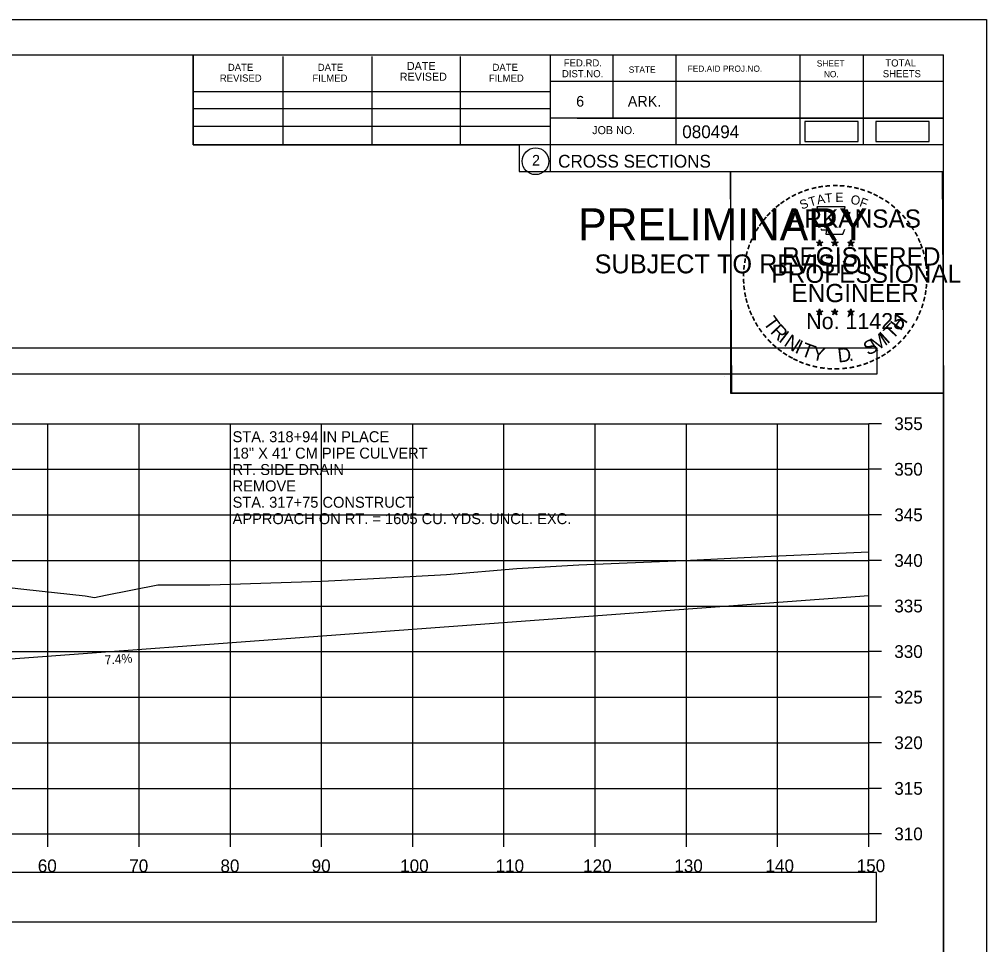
# Model space of a CAD drawing. Extents: x 1376273 to 1384221, y 378927 to 384592.
# Drawn here: x 1381415.2 to 1381521.3, y 382357.1 to 382458.6 of the extents above; entities that cross this region are included whole.
import ezdxf

# ---------------------------------------------------------------- set-up
doc = ezdxf.new("R2010")
doc.units = 0
for name, color, linetype in [('R_Axis', 7, 'Continuous'), ('R_Axis Annot', 7, 'Continuous'), ('R_Border', 7, 'Continuous'), ('R_Border PE', 7, 'Continuous'), ('R_Border Prem', 7, 'Continuous'), ('R_Drive', 7, 'Continuous'), ('R_Exist Surface', 7, 'Continuous'), ('R_Grid', 7, 'Continuous'), ('R_No Plot', 7, 'Continuous')]:
    doc.layers.add(name, color=color, linetype=linetype)

msp = doc.modelspace()

# ---------------------------------------------------------------- linework, layer by layer
at = {"layer": 'R_Axis'}
for p, q in [((1381508.35, 382369.2), (1381508.35, 382414.2)), ((1381509.75, 382414.2), (1381508.35, 382414.2)), ((1381509.75, 382409.2), (1381508.35, 382409.2)), ((1381509.75, 382404.2), (1381508.35, 382404.2)), ((1381509.75, 382399.2), (1381508.35, 382399.2)), ((1381509.75, 382394.2), (1381508.35, 382394.2)), ((1381509.75, 382389.2), (1381508.35, 382389.2)), ((1381509.75, 382384.2), (1381508.35, 382384.2)), ((1381509.75, 382379.2), (1381508.35, 382379.2)), ((1381509.75, 382374.2), (1381508.35, 382374.2)), ((1381208.35, 382369.2), (1381508.35, 382369.2)), ((1381418.35, 382367.8), (1381418.35, 382369.2)), ((1381428.35, 382367.8), (1381428.35, 382369.2)), ((1381438.35, 382367.8), (1381438.35, 382369.2)), ((1381448.35, 382367.8), (1381448.35, 382369.2)), ((1381458.35, 382367.8), (1381458.35, 382369.2)), ((1381468.35, 382367.8), (1381468.35, 382369.2)), ((1381478.35, 382367.8), (1381478.35, 382369.2)), ((1381488.35, 382367.8), (1381488.35, 382369.2)), ((1381498.35, 382367.8), (1381498.35, 382369.2)), ((1381508.35, 382367.8), (1381508.35, 382369.2)), ((1381509.75, 382369.2), (1381508.35, 382369.2))]:
    msp.add_line(p, q, dxfattribs=at)
at = {"layer": 'R_Axis Annot'}
for points in [[(1381207.46, 382419.67), (1381509.26, 382419.67), (1381509.26, 382422.49), (1381207.46, 382422.49)], [(1381207.5, 382359.55), (1381509.19, 382359.55), (1381509.19, 382364.96), (1381207.5, 382364.96)]]:
    msp.add_lwpolyline(points, close=True, dxfattribs=at)
at = {"layer": 'R_Border'}
for p, q in [((1381200.35, 382454.66), (1381516.53, 382454.66)), ((1381434.27, 382444.78), (1381434.27, 382454.66)), ((1381444.13, 382444.78), (1381444.13, 382454.46)), ((1381453.89, 382444.78), (1381453.89, 382454.46)), ((1381463.57, 382444.78), (1381463.57, 382454.46)), ((1381473.43, 382454.66), (1381473.43, 382441.86)), ((1381480.27, 382454.66), (1381480.27, 382447.72)), ((1381487.21, 382454.66), (1381487.21, 382444.78)), ((1381500.79, 382454.66), (1381500.79, 382444.78)), ((1381507.73, 382454.66), (1381507.73, 382444.78)), ((1381516.53, 382249.2), (1381516.53, 382454.66)), ((1381516.53, 382451.72), (1381473.43, 382451.72)), ((1381516.53, 382451.74), (1381516.53, 382451.74)), ((1381434.27, 382450.64), (1381473.43, 382450.64)), ((1381434.27, 382448.78), (1381473.43, 382448.78)), ((1381516.53, 382447.72), (1381473.43, 382447.72)), ((1381476.39, 382447.72), (1381516.53, 382447.72)), ((1381434.27, 382444.78), (1381434.27, 382446.84)), ((1381434.27, 382446.84), (1381473.43, 382446.84)), ((1381516.53, 382444.78), (1381434.27, 382444.78)), ((1381473.43, 382441.86), (1381516.53, 382441.86))]:
    msp.add_line(p, q, dxfattribs=at)
msp.add_circle((1381471.81, 382442.99), 1.47, dxfattribs=at)
at = {"layer": 'R_Border PE'}
for p, q in [((1381502.96, 382434.37), (1381502.92, 382434.12)), ((1381502.96, 382434), (1381502.96, 382434.37)), ((1381502.96, 382434.37), (1381503.01, 382434.12)), ((1381504.63, 382434.37), (1381504.59, 382434.12)), ((1381504.63, 382434), (1381504.63, 382434.37)), ((1381504.63, 382434.37), (1381504.68, 382434.12)), ((1381506.4, 382434.36), (1381506.35, 382434.1)), ((1381506.4, 382433.99), (1381506.4, 382434.36)), ((1381506.4, 382434.36), (1381506.44, 382434.11)), ((1381502.61, 382434.11), (1381502.96, 382434)), ((1381502.61, 382434.11), (1381502.87, 382434.07)), ((1381502.61, 382434.11), (1381502.85, 382433.99)), ((1381502.75, 382433.71), (1381502.96, 382434)), ((1381502.75, 382433.71), (1381502.87, 382433.95)), ((1381502.75, 382433.71), (1381502.96, 382433.92)), ((1381503.31, 382434.11), (1381502.96, 382434)), ((1381503.17, 382433.71), (1381502.96, 382434)), ((1381503.17, 382433.71), (1381502.96, 382433.92)), ((1381503.31, 382434.11), (1381503.02, 382434.06)), ((1381503.17, 382433.71), (1381503.04, 382434)), ((1381503.31, 382434.11), (1381503.1, 382434.01)), ((1381504.28, 382434.11), (1381504.63, 382434)), ((1381504.28, 382434.11), (1381504.54, 382434.07)), ((1381504.28, 382434.11), (1381504.52, 382433.99)), ((1381504.42, 382433.71), (1381504.63, 382434)), ((1381504.42, 382433.71), (1381504.54, 382433.95)), ((1381504.42, 382433.71), (1381504.63, 382433.92)), ((1381504.98, 382434.11), (1381504.63, 382434)), ((1381504.84, 382433.71), (1381504.63, 382434)), ((1381504.84, 382433.71), (1381504.63, 382433.92)), ((1381504.98, 382434.11), (1381504.69, 382434.06)), ((1381504.84, 382433.71), (1381504.71, 382434)), ((1381504.98, 382434.11), (1381504.77, 382434.01)), ((1381506.05, 382434.1), (1381506.4, 382433.99)), ((1381506.05, 382434.1), (1381506.3, 382434.06)), ((1381506.05, 382434.1), (1381506.28, 382433.98)), ((1381506.18, 382433.69), (1381506.4, 382433.99)), ((1381506.18, 382433.69), (1381506.31, 382433.94)), ((1381506.18, 382433.69), (1381506.39, 382433.91)), ((1381506.61, 382433.69), (1381506.39, 382433.91)), ((1381506.74, 382434.1), (1381506.4, 382433.99)), ((1381506.61, 382433.69), (1381506.4, 382433.99)), ((1381506.74, 382434.1), (1381506.46, 382434.05)), ((1381506.61, 382433.69), (1381506.47, 382433.98)), ((1381506.74, 382434.1), (1381506.54, 382434)), ((1381502.61, 382426.54), (1381502.96, 382426.43)), ((1381502.61, 382426.54), (1381502.86, 382426.5)), ((1381502.61, 382426.54), (1381502.85, 382426.42)), ((1381502.74, 382426.13), (1381502.96, 382426.43)), ((1381502.74, 382426.13), (1381502.87, 382426.38)), ((1381502.74, 382426.13), (1381502.96, 382426.35)), ((1381502.96, 382426.79), (1381502.92, 382426.54)), ((1381502.96, 382426.43), (1381502.96, 382426.79)), ((1381502.96, 382426.79), (1381503.01, 382426.54)), ((1381503.3, 382426.54), (1381502.96, 382426.43)), ((1381503.17, 382426.13), (1381502.96, 382426.43)), ((1381503.17, 382426.13), (1381502.96, 382426.35)), ((1381503.3, 382426.54), (1381503.02, 382426.49)), ((1381503.17, 382426.13), (1381503.03, 382426.42)), ((1381503.3, 382426.54), (1381503.1, 382426.44)), ((1381504.28, 382426.54), (1381504.63, 382426.43)), ((1381504.28, 382426.54), (1381504.53, 382426.5)), ((1381504.28, 382426.54), (1381504.51, 382426.42)), ((1381504.41, 382426.13), (1381504.63, 382426.43)), ((1381504.41, 382426.13), (1381504.54, 382426.38)), ((1381504.41, 382426.13), (1381504.62, 382426.35)), ((1381504.63, 382426.79), (1381504.59, 382426.54)), ((1381504.84, 382426.13), (1381504.62, 382426.35)), ((1381504.63, 382426.43), (1381504.63, 382426.79)), ((1381504.63, 382426.79), (1381504.68, 382426.54)), ((1381504.97, 382426.54), (1381504.63, 382426.43)), ((1381504.84, 382426.13), (1381504.63, 382426.43)), ((1381504.97, 382426.54), (1381504.69, 382426.49)), ((1381504.84, 382426.13), (1381504.7, 382426.42)), ((1381504.97, 382426.54), (1381504.77, 382426.44)), ((1381506.04, 382426.53), (1381506.39, 382426.42)), ((1381506.04, 382426.53), (1381506.3, 382426.49)), ((1381506.04, 382426.53), (1381506.28, 382426.41)), ((1381506.18, 382426.12), (1381506.39, 382426.42)), ((1381506.18, 382426.12), (1381506.3, 382426.37)), ((1381506.18, 382426.12), (1381506.39, 382426.34)), ((1381506.39, 382426.78), (1381506.35, 382426.53)), ((1381506.39, 382426.42), (1381506.39, 382426.78)), ((1381506.39, 382426.78), (1381506.44, 382426.53)), ((1381506.74, 382426.53), (1381506.39, 382426.42)), ((1381506.61, 382426.12), (1381506.39, 382426.42)), ((1381506.61, 382426.12), (1381506.39, 382426.34)), ((1381506.74, 382426.53), (1381506.45, 382426.48)), ((1381506.61, 382426.12), (1381506.47, 382426.41)), ((1381506.74, 382426.53), (1381506.54, 382426.43))]:
    msp.add_line(p, q, dxfattribs=at)
for points in [[(1381502.65, 382437.99), (1381502.92, 382437.16)], [(1381506.16, 382437.07), (1381506.31, 382437.35), (1381505.62, 382437.33), (1381505.77, 382437.99), (1381502.65, 382437.99)], [(1381503.15, 382435.57), (1381503.15, 382435.48), (1381503.71, 382435.46), (1381503.65, 382434.99), (1381505.52, 382434.99), (1381505.73, 382435.53)], [(1381502.96, 382434.37), (1381503.17, 382433.71), (1381502.61, 382434.11), (1381503.31, 382434.11), (1381502.75, 382433.71), (1381502.96, 382434.37)], [(1381504.63, 382434.37), (1381504.84, 382433.71), (1381504.28, 382434.11), (1381504.98, 382434.11), (1381504.42, 382433.71), (1381504.63, 382434.37)], [(1381506.4, 382434.36), (1381506.61, 382433.69), (1381506.05, 382434.1), (1381506.74, 382434.1), (1381506.18, 382433.69), (1381506.4, 382434.36)], [(1381502.96, 382426.79), (1381503.17, 382426.13), (1381502.61, 382426.54), (1381503.3, 382426.54), (1381502.74, 382426.13), (1381502.96, 382426.79)], [(1381504.63, 382426.79), (1381504.84, 382426.13), (1381504.28, 382426.54), (1381504.97, 382426.54), (1381504.41, 382426.13), (1381504.63, 382426.79)], [(1381506.39, 382426.78), (1381506.61, 382426.12), (1381506.04, 382426.53), (1381506.74, 382426.53), (1381506.18, 382426.12), (1381506.39, 382426.78)]]:
    msp.add_lwpolyline(points, dxfattribs=at)
for centre, radius in [((1381502.96, 382434), 0.172), ((1381502.96, 382434), 0.145), ((1381502.96, 382434), 0.116), ((1381502.96, 382434), 0.0991), ((1381502.96, 382434), 0.0747), ((1381502.96, 382434), 0.0495), ((1381502.96, 382434), 0.0296), ((1381504.63, 382434), 0.172), ((1381504.63, 382434), 0.145), ((1381504.63, 382434), 0.116), ((1381504.63, 382434), 0.0991), ((1381504.63, 382434), 0.0747), ((1381504.63, 382434), 0.0495), ((1381504.63, 382434), 0.0296), ((1381506.39, 382433.99), 0.172), ((1381506.39, 382433.99), 0.145), ((1381506.39, 382433.99), 0.116), ((1381506.39, 382433.99), 0.0991), ((1381506.39, 382433.99), 0.0747), ((1381506.39, 382433.99), 0.0495), ((1381506.39, 382433.99), 0.0296), ((1381502.96, 382426.43), 0.172), ((1381502.96, 382426.43), 0.145), ((1381502.96, 382426.43), 0.116), ((1381502.96, 382426.43), 0.0991), ((1381502.96, 382426.43), 0.0747), ((1381502.96, 382426.43), 0.0495), ((1381502.96, 382426.43), 0.0296), ((1381504.63, 382426.43), 0.172), ((1381504.63, 382426.43), 0.145), ((1381504.63, 382426.43), 0.116), ((1381504.63, 382426.43), 0.0991), ((1381504.63, 382426.43), 0.0747), ((1381504.63, 382426.43), 0.0495), ((1381504.63, 382426.43), 0.0296), ((1381506.39, 382426.42), 0.172), ((1381506.39, 382426.42), 0.145), ((1381506.39, 382426.42), 0.116), ((1381506.39, 382426.42), 0.0991), ((1381506.39, 382426.42), 0.0747), ((1381506.39, 382426.42), 0.0495), ((1381506.39, 382426.42), 0.0296)]:
    msp.add_circle(centre, radius, dxfattribs=at)
at = {"layer": 'R_Drive'}
for points in [[(1381501.34, 382445.14), (1381507.18, 382445.14), (1381507.18, 382447.33), (1381501.34, 382447.33)], [(1381509.13, 382445.16), (1381514.97, 382445.16), (1381514.97, 382447.34), (1381509.13, 382447.34)]]:
    msp.add_lwpolyline(points, close=True, dxfattribs=at)
msp.add_lwpolyline([(1381376.35, 382387.91), (1381385.33, 382387.43), (1381395.33, 382387.35), (1381405.33, 382387.73), (1381508.35, 382395.36)], dxfattribs=at)
at = {"layer": 'R_Exist Surface'}
msp.add_lwpolyline([(1381412.46, 382396.42), (1381415.69, 382396.04), (1381422.42, 382395.3), (1381423.46, 382395.14), (1381424.65, 382395.39), (1381430.41, 382396.52), (1381436.09, 382396.53), (1381448.37, 382396.93), (1381453.4, 382397.19), (1381462.04, 382397.65), (1381469.77, 382398.33), (1381476.57, 382398.72), (1381488.08, 382399.19), (1381497.64, 382399.67), (1381508.35, 382400.16)], dxfattribs=at)
at = {"layer": 'R_Grid'}
for p, q in [((1381208.35, 382414.2), (1381508.35, 382414.2)), ((1381418.35, 382369.2), (1381418.35, 382414.2)), ((1381428.35, 382369.2), (1381428.35, 382414.2)), ((1381438.35, 382369.2), (1381438.35, 382414.2)), ((1381448.35, 382369.2), (1381448.35, 382414.2)), ((1381458.35, 382369.2), (1381458.35, 382414.2)), ((1381468.35, 382369.2), (1381468.35, 382414.2)), ((1381478.35, 382369.2), (1381478.35, 382414.2)), ((1381488.35, 382369.2), (1381488.35, 382414.2)), ((1381498.35, 382369.2), (1381498.35, 382414.2)), ((1381508.35, 382369.2), (1381508.35, 382414.2)), ((1381208.35, 382409.2), (1381508.35, 382409.2)), ((1381208.35, 382404.2), (1381508.35, 382404.2)), ((1381208.35, 382399.2), (1381508.35, 382399.2)), ((1381208.35, 382394.2), (1381508.35, 382394.2)), ((1381208.35, 382389.2), (1381508.35, 382389.2)), ((1381208.35, 382384.2), (1381508.35, 382384.2)), ((1381208.35, 382379.2), (1381508.35, 382379.2)), ((1381208.35, 382374.2), (1381508.35, 382374.2)), ((1381208.35, 382369.2), (1381508.35, 382369.2))]:
    msp.add_line(p, q, dxfattribs=at)
at = {"layer": 'R_No Plot'}
for p, q in [((1381187.95, 382458.55), (1381521.28, 382458.55)), ((1381492.56, 382419.4), (1381492.56, 382419.4))]:
    msp.add_line(p, q, dxfattribs=at)
for points in [[(1381187.94, 382458.55), (1381521.28, 382458.55), (1381521.28, 382245.22), (1381187.94, 382245.22)], [(1381434.27, 382454.66), (1381434.27, 382444.78), (1381470, 382444.78), (1381470, 382441.86), (1381493.2, 382441.86), (1381493.2, 382417.53), (1381516.53, 382417.53), (1381516.53, 382249.2), (1381200.35, 382249.2), (1381200.35, 382454.66)], [(1381493.2, 382441.86), (1381516.41, 382441.86), (1381516.53, 382417.53), (1381493.32, 382417.53)]]:
    msp.add_lwpolyline(points, close=True, dxfattribs=at)

# ---------------------------------------------------------------- texts
at = {"layer": 'R_Axis Annot'}
for s, p in [('355', (1381511.15, 382413.5)), ('350', (1381511.15, 382408.5)), ('345', (1381511.15, 382403.5)), ('340', (1381511.15, 382398.5)), ('335', (1381511.15, 382393.5)), ('330', (1381511.15, 382388.5)), ('325', (1381511.15, 382383.5)), ('320', (1381511.15, 382378.5)), ('315', (1381511.15, 382373.5)), ('310', (1381511.15, 382368.5)), ('60', (1381417.23, 382365)), ('70', (1381427.26, 382365)), ('80', (1381437.26, 382365)), ('90', (1381447.26, 382365)), ('100', (1381456.97, 382365)), ('110', (1381467.43, 382365)), ('120', (1381477.03, 382365)), ('130', (1381487.03, 382365)), ('140', (1381497.03, 382365)), ('150', (1381507.03, 382365))]:
    msp.add_text(s, height=1.4, dxfattribs=at).set_placement(p)
at = {"layer": 'R_Border'}
for s, height, p in [('DATE', 0.782, (1381438.07, 382452.9)), ('DATE', 0.782, (1381447.93, 382452.9)), ('DATE', 0.879, (1381457.71, 382453)), ('DATE', 0.782, (1381467.09, 382452.9)), ('FED.RD.', 0.782, (1381474.91, 382453.38)), ('FED.AID PROJ.NO.', 0.684, (1381488.49, 382452.8)), ('SHEET', 0.684, (1381502.65, 382453.38)), ('TOTAL', 0.782, (1381510.17, 382453.38)), ('REVISED', 0.782, (1381437.19, 382451.72)), ('FILMED', 0.782, (1381447.35, 382451.72)), ('REVISED', 0.879, (1381456.93, 382451.82)), ('FILMED', 0.782, (1381466.69, 382451.72)), ('DIST.NO.', 0.782, (1381474.71, 382452.2)), ('STATE', 0.684, (1381482.03, 382452.7)), ('NO.', 0.684, (1381503.43, 382452.2)), ('SHEETS', 0.782, (1381509.89, 382452.2)), ('6', 1.17, (1381476.27, 382448.98)), ('ARK.', 1.172, (1381481.93, 382448.98)), ('JOB NO.', 0.879, (1381478.03, 382445.96)), ('080494', 1.4, (1381487.9, 382445.52)), ('2', 1.17, (1381471.43, 382442.51)), ('CROSS SECTIONS', 1.4, (1381474.29, 382442.29))]:
    msp.add_text(s, height=height, rotation=360, dxfattribs=at).set_placement(p)
at = {"layer": 'R_Border PE'}
for s, height, rotation, p in [('-', 1.6, 24.3072, (1381500.77, 382438.85)), ('-', 1.6, 19.1761, (1381501.4, 382439.12)), ('-', 1.6, 13.6301, (1381502.15, 382439.36)), ('-', 1.6, 10.2193, (1381502.83, 382439.52)), ('-', 1.6, 5.8968, (1381503.56, 382439.63)), ('-', 1.6, 0.1862, (1381504.33, 382439.7)), ('-', 1.6, 357.743, (1381505.05, 382439.69)), ('-', 1.6, 352.1617, (1381505.8, 382439.63)), ('-', 1.6, 347.2049, (1381506.52, 382439.52)), ('-', 1.6, 342.3362, (1381507.15, 382439.37)), ('-', 1.6, 337.8551, (1381507.89, 382439.14)), ('-', 1.6, 36.2317, (1381498.96, 382437.77)), ('-', 1.6, 34.0636, (1381499.54, 382438.16)), ('-', 1.6, 28.7918, (1381500.13, 382438.53)), ('S', 1, 21.594, (1381501.01, 382437.67)), ('T', 1, 16.4036, (1381501.92, 382438)), ('A', 1, 11.2132, (1381502.75, 382438.25)), ('T', 1, 6.0228, (1381503.6, 382438.42)), ('E', 1, 0.8323, (1381504.7, 382438.53)), ('O', 1, 350.4515, (1381506.31, 382438.32)), ('F', 1, 340.0707, (1381507.26, 382438.09)), ('-', 1.6, 334.1211, (1381508.52, 382438.87)), ('-', 1.6, 329.6409, (1381509.1, 382438.59)), ('-', 1.6, 325.8627, (1381509.74, 382438.23)), ('-', 1.6, 42.9622, (1381498.05, 382436.97)), ('-', 1.6, 38.9507, (1381498.48, 382437.39)), ('ARKANSAS', 2, 360, (1381499.51, 382435.7)), ('-', 1.6, 320.5297, (1381510.35, 382437.8)), ('-', 1.6, 315.5786, (1381510.95, 382437.31)), ('-', 1.6, 50.6142, (1381497.2, 382436.01)), ('-', 1.6, 48.423, (1381497.6, 382436.49)), ('-', 1.6, 309.8797, (1381511.52, 382436.76)), ('-', 1.6, 306.6522, (1381512.04, 382436.16)), ('-', 1.6, 58.0706, (1381496.46, 382434.91)), ('-', 1.6, 54.2325, (1381496.79, 382435.44)), ('-', 1.4, 303.6753, (1381512.53, 382435.59)), ('-', 1.6, 67.7743, (1381495.89, 382433.69)), ('-', 1.6, 62.8713, (1381496.15, 382434.3)), ('-', 1.6, 299.6684, (1381512.85, 382434.99)), ('-', 1.6, 294.6628, (1381513.17, 382434.37)), ('-', 1.6, 72.3945, (1381495.67, 382433.06)), ('REGISTERED', 2, 360, (1381498.83, 382431.55)), ('DWB', 0.01, 360, (1381502.95, 382434)), ('DWB', 0.01, 360, (1381504.62, 382434)), ('DWB', 0.01, 360, (1381506.38, 382433.99)), ('-', 1.6, 290.5728, (1381513.43, 382433.8)), ('-', 1.6, 285.1233, (1381513.66, 382433.22)), ('-', 1.6, 81.2013, (1381495.34, 382431.63)), ('-', 1.6, 75.461, (1381495.47, 382432.35)), ('-', 1.6, 280.5493, (1381513.86, 382432.48)), ('-', 1.6, 85.1863, (1381495.26, 382430.94)), ('PROFESSIONAL', 2, 360, (1381497.68, 382429.65)), ('-', 1.6, 276.5962, (1381514.02, 382431.71)), ('-', 1.6, 94.1959, (1381495.27, 382429.52)), ('-', 1.6, 89.0622, (1381495.24, 382430.24)), ('-', 1.6, 274.3301, (1381514.08, 382430.99)), ('-', 1.6, 269.9407, (1381514.12, 382430.35)), ('-', 1.6, 98.9479, (1381495.35, 382428.85)), ('ENGINEER', 2, 360, (1381499.87, 382427.53)), ('-', 1.6, 263.5172, (1381514.1, 382429.69)), ('-', 1.6, 101.7149, (1381495.48, 382428.12)), ('-', 1.6, 105.4578, (1381495.64, 382427.52)), ('-', 1.6, 255.7626, (1381513.92, 382428.36)), ('-', 1.6, 260.9953, (1381514.03, 382429.03)), ('-', 1.6, 109.0874, (1381495.86, 382426.89)), ('-', 1.6, 252.8681, (1381513.74, 382427.64)), ('-', 1.6, 114.0643, (1381496.11, 382426.29)), ('-', 1.6, 115.7289, (1381496.42, 382425.68)), ('T', 1.54, 306.0406, (1381496.72, 382425.27)), ('No. 11425', 1.757, 360, (1381501.49, 382424.57)), ('DWB', 0.01, 360, (1381502.94, 382426.42)), ('DWB', 0.01, 360, (1381504.61, 382426.42)), ('DWB', 0.01, 360, (1381506.38, 382426.41)), ('H', 1.54, 54.6088, (1381511.84, 382424.3)), ('-', 1.6, 244.6197, (1381513.25, 382426.33)), ('-', 1.6, 247.8887, (1381513.51, 382426.96)), ('-', 1.6, 120.4471, (1381496.77, 382425.09)), ('R', 1.54, 314.005, (1381497.48, 382424.22)), ('T', 1.54, 46.6444, (1381510.95, 382423.36)), ('-', 1.6, 239.0712, (1381512.86, 382425.58)), ('-', 1.6, 125.8934, (1381497.18, 382424.53)), ('-', 1.6, 130.7181, (1381497.64, 382423.98)), ('I', 1.54, 321.9694, (1381498.38, 382423.29)), ('N', 1.54, 326.5002, (1381498.95, 382422.82)), ('M', 1.54, 32.6563, (1381509.1, 382422.04)), ('I', 1.54, 42.1136, (1381510.39, 382422.88)), ('-', 1.6, 231.2538, (1381512.03, 382424.36)), ('-', 1.6, 233.8452, (1381512.46, 382424.93)), ('-', 1.6, 134.2238, (1381498.16, 382423.43)), ('-', 1.6, 138.9338, (1381498.68, 382422.97)), ('I', 1.54, 335.3603, (1381500.15, 382422.03)), ('T', 1.54, 339.8912, (1381500.82, 382421.7)), ('Y', 1.54, 347.8556, (1381502.03, 382421.26)), ('S', 1.54, 26.9312, (1381508.26, 382421.63)), ('-', 1.6, 221.0851, (1381511.02, 382423.29)), ('-', 1.6, 225.7653, (1381511.55, 382423.8)), ('-', 1.6, 144.6463, (1381499.24, 382422.56)), ('-', 1.6, 148.0898, (1381499.8, 382422.19)), ('-', 1.6, 151.5704, (1381500.38, 382421.87)), ('D', 1.54, 6.3969, (1381505.02, 382420.9)), ('-', 1.6, 212.2491, (1381509.94, 382422.43)), ('-', 1.6, 215.7363, (1381510.48, 382422.82)), ('-', 1.6, 154.6002, (1381500.9, 382421.62)), ('-', 1.6, 158.5612, (1381501.52, 382421.36)), ('-', 1.6, 162.7983, (1381502.21, 382421.15)), ('-', 1.6, 167.5555, (1381502.93, 382420.99)), ('-', 1.6, 191.2858, (1381506.73, 382421.05)), ('.', 1.54, 13.7642, (1381506.21, 382421.03)), ('-', 1.6, 195.4743, (1381507.46, 382421.25)), ('-', 1.6, 200.7184, (1381508.14, 382421.49)), ('-', 1.6, 204.2516, (1381508.76, 382421.77)), ('-', 1.6, 207.3568, (1381509.38, 382422.08)), ('-', 1.6, 173.1155, (1381503.7, 382420.88)), ('-', 1.6, 176.5183, (1381504.45, 382420.82)), ('-', 1.6, 181.5918, (1381505.19, 382420.84)), ('-', 1.6, 185.8167, (1381506, 382420.92))]:
    msp.add_text(s, height=height, rotation=rotation, dxfattribs=at).set_placement(p)
at = {"layer": 'R_Border Prem'}
for s, height, p in [('PRELIMINARY', 3.5, (1381476.48, 382434.32)), ('DWB', 0.01, (1381477.22, 382436.17)), ('SUBJECT TO REVISION', 2.0751, (1381478.29, 382430.69))]:
    msp.add_text(s, height=height, rotation=360, dxfattribs=at).set_placement(p)
at = {"layer": 'R_Drive'}
for s, p in [('STA. 318+94 IN PLACE', (1381438.59, 382412.17)), ('18" X 41\' CM PIPE CULVERT', (1381438.59, 382410.37)), ('RT. SIDE DRAIN', (1381438.59, 382408.57)), ('REMOVE', (1381438.59, 382406.77)), ('STA. 317+75 CONSTRUCT ', (1381438.59, 382404.98)), ('APPROACH ON RT. = 1605 CU. YDS. UNCL. EXC.', (1381438.59, 382403.18))]:
    msp.add_text(s, height=1.2, dxfattribs=at).set_placement(p)
msp.add_text('7.4%', height=1, rotation=4.2367, dxfattribs=at).set_placement((1381424.59, 382387.77))

doc.saveas('drawing.dxf')
